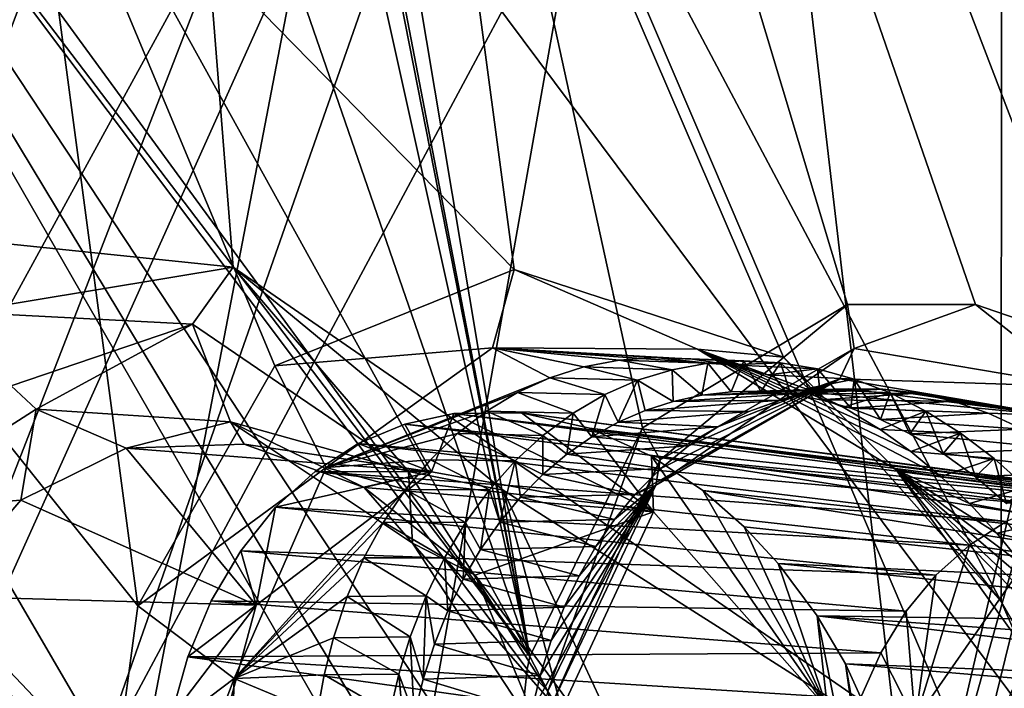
# Model space of a CAD drawing. Header units: metres. Extents: x -150 to 307, y -550 to 84.
# Tile 927 of 1056: x 210.47 to 214.26, y 31.23 to 33.81. Entities that reach past the tile are written whole.
import ezdxf

# ---------------------------------------------------------------- set-up
doc = ezdxf.new("R2010")
doc.units = ezdxf.units.M
doc.layers.add('solid_26006363', color=7, linetype='CONTINUOUS')

msp = doc.modelspace()

# ---------------------------------------------------------------- linework, layer by layer
at = {"layer": 'solid_26006363'}
for points in [[(217.86026, 31.333513, 929.891663), (211.848404, 35.674782, 924.535278), (228.386642, 46.874367, 933.978455)], [(212.536469, 45.176868, 894.992432), (213.266251, 45.455292, 895.711914), (215.249481, 32.031883, 894.023315)], [(215.661316, 38.585705, 895.909729), (215.249481, 32.031883, 894.023315), (213.266251, 45.455292, 895.711914)], [(212.536469, 45.176868, 894.992432), (215.249481, 32.031883, 894.023315), (210.369186, 43.635254, 892.676941)], [(210.369186, 43.635254, 892.676941), (212.432938, 31.355309, 891.452759), (211.012848, 38.733742, 891.917358)], [(212.86734, 32.235985, 892.006409), (212.432938, 31.355309, 891.452759), (210.369186, 43.635254, 892.676941)], [(213.657486, 32.71072, 892.78656), (212.86734, 32.235985, 892.006409), (210.369186, 43.635254, 892.676941)], [(214.150574, 32.711418, 893.212891), (213.657486, 32.71072, 892.78656), (210.369186, 43.635254, 892.676941)], [(214.624908, 32.548473, 893.589355), (214.150574, 32.711418, 893.212891), (210.369186, 43.635254, 892.676941)], [(215.249481, 32.031883, 894.023315), (214.624908, 32.548473, 893.589355), (210.369186, 43.635254, 892.676941)], [(212.432938, 31.355309, 891.452759), (211.102783, 38.108925, 891.83844), (211.012848, 38.733742, 891.917358)], [(212.432938, 31.355309, 891.452759), (211.063202, 37.509857, 891.657959), (211.102783, 38.108925, 891.83844)], [(204.964966, 17.972246, 921.404236), (205.239792, 37.984932, 918.647217), (211.848404, 35.674782, 924.535278)], [(209.579437, 31.160164, 897.63208), (213.084427, 37.560883, 902.205933), (207.871307, 32.90202, 896.539978)], [(210.066727, 35.511158, 899.0354), (207.871307, 32.90202, 896.539978), (213.084427, 37.560883, 902.205933)], [(210.157608, 31.059816, 898.111023), (213.084427, 37.560883, 902.205933), (209.579437, 31.160164, 897.63208)], [(210.157608, 31.059816, 898.111023), (210.622925, 30.541452, 898.40686), (213.084427, 37.560883, 902.205933)], [(210.622925, 30.541452, 898.40686), (213.923233, 30.378296, 901.274719), (213.084427, 37.560883, 902.205933)], [(215.486389, 37.071774, 904.246948), (213.084427, 37.560883, 902.205933), (213.923233, 30.378296, 901.274719)], [(212.432938, 31.355309, 891.452759), (210.640427, 36.538692, 891.066101), (211.063202, 37.509857, 891.657959)], [(215.642883, 36.533531, 904.251953), (215.486389, 37.071774, 904.246948), (213.923233, 30.378296, 901.274719)], [(214.252121, 36.878094, 897.358582), (211.970291, 35.857689, 895.12085), (214.250473, 31.567696, 895.786499)], [(214.252121, 36.878094, 897.358582), (214.250473, 31.567696, 895.786499), (214.528061, 30.93549, 895.836792)], [(214.252121, 36.878094, 897.358582), (214.528061, 30.93549, 895.836792), (217.163406, 29.286482, 897.642273)], [(214.311935, 36.863071, 897.406006), (214.252121, 36.878094, 897.358582), (217.163406, 29.286482, 897.642273)], [(212.432938, 31.355309, 891.452759), (209.840149, 36.041969, 890.273193), (210.640427, 36.538692, 891.066101)], [(216.245438, 35.70789, 904.596375), (215.642883, 36.533531, 904.251953), (213.923233, 30.378296, 901.274719)], [(212.651291, 29.368622, 891.247986), (209.965714, 28.948542, 888.897888), (208.653885, 36.316677, 889.341064)], [(212.432938, 31.355309, 891.452759), (208.653885, 36.316677, 889.341064), (208.913589, 36.166622, 889.52356)], [(212.417557, 30.085243, 891.186646), (212.651291, 29.368622, 891.247986), (208.653885, 36.316677, 889.341064)], [(212.358795, 30.712172, 891.260071), (212.417557, 30.085243, 891.186646), (208.653885, 36.316677, 889.341064)], [(212.421921, 31.306179, 891.43335), (212.358795, 30.712172, 891.260071), (208.653885, 36.316677, 889.341064)], [(212.432938, 31.355309, 891.452759), (212.421921, 31.306179, 891.43335), (208.653885, 36.316677, 889.341064)], [(212.432938, 31.355309, 891.452759), (208.913589, 36.166622, 889.52356), (209.840149, 36.041969, 890.273193)], [(211.078156, 35.510029, 897.894836), (214.303421, 35.96291, 900.844727), (214.940109, 30.336975, 900.138123)], [(211.970291, 35.857689, 895.12085), (210.492996, 34.765034, 893.596191), (212.372086, 32.846073, 894.584534)], [(211.970291, 35.857689, 895.12085), (213.410614, 32.508282, 895.352112), (214.250473, 31.567696, 895.786499)], [(211.970291, 35.857689, 895.12085), (212.372086, 32.846073, 894.584534), (213.410614, 32.508282, 895.352112)], [(217.035202, 35.431084, 905.256958), (216.245438, 35.70789, 904.596375), (213.923233, 30.378296, 901.274719)], [(208.028397, 15.818866, 924.133667), (204.964966, 17.972246, 921.404236), (211.848404, 35.674782, 924.535278)], [(208.028397, 15.818866, 924.133667), (211.848404, 35.674782, 924.535278), (217.86026, 31.333513, 929.891663)], [(210.273468, 35.514309, 897.197144), (211.078156, 35.510029, 897.894836), (210.133224, 32.975178, 896.493713)], [(211.078156, 35.510029, 897.894836), (211.288879, 32.855736, 897.467896), (210.133224, 32.975178, 896.493713)], [(211.078156, 35.510029, 897.894836), (214.940109, 30.336975, 900.138123), (211.288879, 32.855736, 897.467896)], [(217.035202, 35.431084, 905.256958), (213.923233, 30.378296, 901.274719), (218.02388, 31.160553, 905.17926)], [(208.436569, 35.115726, 923.891113), (206.756042, 23.459526, 924.161804), (212.637207, 34.4235, 927.385193)], [(208.179382, 34.989765, 891.685608), (205.389343, 30.328424, 888.382935), (210.492996, 34.765034, 893.596191)], [(205.389343, 30.328424, 888.382935), (209.267014, 33.616936, 892.296509), (210.492996, 34.765034, 893.596191)], [(210.492996, 34.765034, 893.596191), (209.267014, 33.616936, 892.296509), (210.920959, 31.550501, 893.036011)], [(210.492996, 34.765034, 893.596191), (211.449127, 32.475517, 893.722534), (212.372086, 32.846073, 894.584534)], [(210.492996, 34.765034, 893.596191), (210.920959, 31.550501, 893.036011), (211.449127, 32.475517, 893.722534)], [(212.637207, 34.4235, 927.385193), (215.484024, 27.767172, 930.53302), (217.138947, 34.706226, 930.883545)], [(206.756042, 23.459526, 924.161804), (210.609711, 22.999319, 927.270874), (212.637207, 34.4235, 927.385193)], [(212.637207, 34.4235, 927.385193), (210.609711, 22.999319, 927.270874), (215.484024, 27.767172, 930.53302)], [(209.267014, 33.616936, 892.296509), (209.069305, 27.25255, 890.430664), (211.283585, 29.238855, 892.680176)], [(209.267014, 33.616936, 892.296509), (210.837219, 30.926786, 892.794861), (210.920959, 31.550501, 893.036011)], [(209.267014, 33.616936, 892.296509), (210.902145, 30.237936, 892.654846), (210.837219, 30.926786, 892.794861)], [(209.267014, 33.616936, 892.296509), (211.283585, 29.238855, 892.680176), (210.902145, 30.237936, 892.654846)], [(210.241058, 32.681465, 896.455383), (210.133224, 32.975178, 896.493713), (211.288879, 32.855736, 897.467896)], [(211.131241, 32.635593, 897.217773), (210.241058, 32.681465, 896.455383), (211.288879, 32.855736, 897.467896)], [(211.965179, 32.068623, 897.809204), (211.131241, 32.635593, 897.217773), (211.288879, 32.855736, 897.467896)], [(212.330322, 31.99634, 898.188232), (211.288879, 32.855736, 897.467896), (214.940109, 30.336975, 900.138123)], [(211.965179, 32.068623, 897.809204), (211.288879, 32.855736, 897.467896), (212.330322, 31.99634, 898.188232)], [(212.288086, 32.543766, 894.067505), (212.372086, 32.846073, 894.584534), (211.449127, 32.475517, 893.722534)], [(212.288086, 32.543766, 894.067505), (213.079407, 32.539524, 894.743286), (212.372086, 32.846073, 894.584534)], [(213.079407, 32.539524, 894.743286), (213.410614, 32.508282, 895.352112), (212.372086, 32.846073, 894.584534)], [(212.934875, 32.113003, 892.103088), (212.86734, 32.235985, 892.006409), (213.657486, 32.71072, 892.78656)], [(213.682877, 32.54192, 892.842651), (212.934875, 32.113003, 892.103088), (213.657486, 32.71072, 892.78656)], [(213.682877, 32.54192, 892.842651), (213.657486, 32.71072, 892.78656), (214.150574, 32.711418, 893.212891)], [(214.55127, 32.395344, 893.55896), (213.682877, 32.54192, 892.842651), (214.150574, 32.711418, 893.212891)], [(214.55127, 32.395344, 893.55896), (214.150574, 32.711418, 893.212891), (214.624908, 32.548473, 893.589355)], [(211.131241, 32.635593, 897.217773), (210.433151, 32.398186, 896.322388), (210.241058, 32.681465, 896.455383)], [(211.131241, 32.635593, 897.217773), (210.5289, 32.307693, 896.242371), (210.433151, 32.398186, 896.322388)], [(211.278061, 32.258858, 896.866577), (210.5289, 32.307693, 896.242371), (211.131241, 32.635593, 897.217773)], [(211.278061, 32.258858, 896.866577), (211.131241, 32.635593, 897.217773), (211.965179, 32.068623, 897.809204)], [(211.647919, 32.08342, 893.391174), (212.288086, 32.543766, 894.067505), (211.449127, 32.475517, 893.722534)], [(212.510284, 32.429455, 893.723572), (212.288086, 32.543766, 894.067505), (211.647919, 32.08342, 893.391174)], [(213.205017, 32.478649, 894.331299), (213.079407, 32.539524, 894.743286), (212.288086, 32.543766, 894.067505)], [(213.059982, 32.500793, 894.2146), (213.205017, 32.478649, 894.331299), (212.288086, 32.543766, 894.067505)], [(212.916794, 32.506756, 894.094421), (213.059982, 32.500793, 894.2146), (212.288086, 32.543766, 894.067505)], [(212.77684, 32.496696, 893.971863), (212.916794, 32.506756, 894.094421), (212.288086, 32.543766, 894.067505)], [(212.641159, 32.470894, 893.848022), (212.77684, 32.496696, 893.971863), (212.288086, 32.543766, 894.067505)], [(212.510284, 32.429455, 893.723572), (212.641159, 32.470894, 893.848022), (212.288086, 32.543766, 894.067505)], [(212.918381, 32.015129, 892.219666), (212.934875, 32.113003, 892.103088), (213.682877, 32.54192, 892.842651)], [(213.628372, 32.425507, 892.925781), (212.918381, 32.015129, 892.219666), (213.682877, 32.54192, 892.842651)], [(213.079407, 32.539524, 894.743286), (213.845383, 32.075024, 895.267334), (213.410614, 32.508282, 895.352112)], [(214.01709, 32.049179, 894.893738), (213.845383, 32.075024, 895.267334), (213.079407, 32.539524, 894.743286)], [(213.902084, 32.144527, 894.824341), (214.01709, 32.049179, 894.893738), (213.079407, 32.539524, 894.743286)], [(213.783356, 32.22979, 894.748779), (213.902084, 32.144527, 894.824341), (213.079407, 32.539524, 894.743286)], [(213.641281, 32.31567, 894.653503), (213.783356, 32.22979, 894.748779), (213.079407, 32.539524, 894.743286)], [(213.496674, 32.386051, 894.551514), (213.641281, 32.31567, 894.653503), (213.079407, 32.539524, 894.743286)], [(213.350922, 32.440388, 894.443787), (213.496674, 32.386051, 894.551514), (213.079407, 32.539524, 894.743286)], [(213.205017, 32.478649, 894.331299), (213.350922, 32.440388, 894.443787), (213.079407, 32.539524, 894.743286)], [(213.628372, 32.425507, 892.925781), (213.682877, 32.54192, 892.842651), (214.55127, 32.395344, 893.55896)], [(212.77684, 32.496696, 893.971863), (213.119537, 32.484844, 893.611938), (212.916794, 32.506756, 894.094421)], [(212.916794, 32.506756, 894.094421), (213.119537, 32.484844, 893.611938), (213.258408, 32.493874, 893.733887)], [(212.916794, 32.506756, 894.094421), (213.258408, 32.493874, 893.733887), (213.059982, 32.500793, 894.2146)], [(213.059982, 32.500793, 894.2146), (213.258408, 32.493874, 893.733887), (213.398956, 32.486485, 893.853821)], [(213.059982, 32.500793, 894.2146), (213.398956, 32.486485, 893.853821), (213.205017, 32.478649, 894.331299)], [(213.845383, 32.075024, 895.267334), (214.250473, 31.567696, 895.786499), (213.410614, 32.508282, 895.352112)], [(207.210709, 32.490288, 894.447876), (226.584961, 17.939213, 905.5672), (226.852875, 18.152309, 905.862976)], [(207.210709, 32.490288, 894.447876), (226.910736, 18.299572, 905.940063), (226.584961, 17.939213, 905.5672)], [(207.210709, 32.490288, 894.447876), (226.852875, 18.152309, 905.862976), (226.910736, 18.299572, 905.940063)], [(211.647919, 32.08342, 893.391174), (211.449127, 32.475517, 893.722534), (210.920959, 31.550501, 893.036011)], [(212.510284, 32.429455, 893.723572), (212.848221, 32.419384, 893.364014), (212.641159, 32.470894, 893.848022)], [(212.641159, 32.470894, 893.848022), (212.981781, 32.459793, 893.487732), (212.77684, 32.496696, 893.971863)], [(212.641159, 32.470894, 893.848022), (212.848221, 32.419384, 893.364014), (212.981781, 32.459793, 893.487732)], [(212.77684, 32.496696, 893.971863), (212.981781, 32.459793, 893.487732), (213.119537, 32.484844, 893.611938)], [(213.119537, 32.484844, 893.611938), (212.981781, 32.459793, 893.487732), (213.095886, 32.361893, 893.565369)], [(213.119537, 32.484844, 893.611938), (213.095886, 32.361893, 893.565369), (213.208832, 32.374397, 893.665588)], [(213.258408, 32.493874, 893.733887), (213.119537, 32.484844, 893.611938), (213.208832, 32.374397, 893.665588)], [(213.205017, 32.478649, 894.331299), (213.398956, 32.486485, 893.853821), (213.541748, 32.463081, 893.972412)], [(213.205017, 32.478649, 894.331299), (213.541748, 32.463081, 893.972412), (213.350922, 32.440388, 894.443787)], [(213.258408, 32.493874, 893.733887), (213.208832, 32.374397, 893.665588), (213.323227, 32.375641, 893.764709)], [(213.398956, 32.486485, 893.853821), (213.258408, 32.493874, 893.733887), (213.323227, 32.375641, 893.764709)], [(213.398956, 32.486485, 893.853821), (213.323227, 32.375641, 893.764709), (213.438522, 32.365543, 893.862244)], [(213.350922, 32.440388, 894.443787), (213.541748, 32.463081, 893.972412), (213.683685, 32.424248, 894.087097)], [(213.398956, 32.486485, 893.853821), (213.438522, 32.365543, 893.862244), (213.554199, 32.344173, 893.957825)], [(213.541748, 32.463081, 893.972412), (213.398956, 32.486485, 893.853821), (213.554199, 32.344173, 893.957825)], [(213.541748, 32.463081, 893.972412), (213.554199, 32.344173, 893.957825), (213.669815, 32.31163, 894.051086)], [(213.683685, 32.424248, 894.087097), (213.541748, 32.463081, 893.972412), (213.669815, 32.31163, 894.051086)], [(212.384705, 32.372486, 893.599121), (212.510284, 32.429455, 893.723572), (211.647919, 32.08342, 893.391174)], [(212.384705, 32.372486, 893.599121), (212.721436, 32.364098, 893.243103), (212.510284, 32.429455, 893.723572)], [(212.510284, 32.429455, 893.723572), (212.721436, 32.364098, 893.243103), (212.848221, 32.419384, 893.364014)], [(212.838058, 31.979239, 892.375488), (212.918381, 32.015129, 892.219666), (213.628372, 32.425507, 892.925781)], [(212.937439, 32.07946, 892.484436), (212.838058, 31.979239, 892.375488), (213.628372, 32.425507, 892.925781)], [(212.981781, 32.459793, 893.487732), (212.848221, 32.419384, 893.364014), (212.985168, 32.338257, 893.464844)], [(213.044327, 32.166512, 892.596802), (212.937439, 32.07946, 892.484436), (213.628372, 32.425507, 892.925781)], [(212.981781, 32.459793, 893.487732), (212.985168, 32.338257, 893.464844), (213.095886, 32.361893, 893.565369)], [(213.157715, 32.239735, 892.711548), (213.044327, 32.166512, 892.596802), (213.628372, 32.425507, 892.925781)], [(213.276672, 32.298588, 892.827759), (213.157715, 32.239735, 892.711548), (213.628372, 32.425507, 892.925781)], [(213.40062, 32.342762, 892.944824), (213.276672, 32.298588, 892.827759), (213.628372, 32.425507, 892.925781)], [(213.350922, 32.440388, 894.443787), (213.683685, 32.424248, 894.087097), (213.496674, 32.386051, 894.551514)], [(213.528885, 32.372154, 893.062073), (213.40062, 32.342762, 892.944824), (213.628372, 32.425507, 892.925781)], [(213.496674, 32.386051, 894.551514), (213.683685, 32.424248, 894.087097), (213.822205, 32.370415, 894.19574)], [(213.528885, 32.372154, 893.062073), (213.628372, 32.425507, 892.925781), (214.457169, 32.284325, 893.606445)], [(214.457169, 32.284325, 893.606445), (213.628372, 32.425507, 892.925781), (214.55127, 32.395344, 893.55896)], [(213.683685, 32.424248, 894.087097), (213.669815, 32.31163, 894.051086), (213.784714, 32.268051, 894.141418)], [(213.822205, 32.370415, 894.19574), (213.683685, 32.424248, 894.087097), (213.784714, 32.268051, 894.141418)], [(210.433151, 32.398186, 896.322388), (210.5289, 32.307693, 896.242371), (209.911423, 31.914385, 895.600586)], [(212.848221, 32.419384, 893.364014), (212.721436, 32.364098, 893.243103), (212.772827, 32.25803, 893.264893)], [(212.848221, 32.419384, 893.364014), (212.772827, 32.25803, 893.264893), (212.87735, 32.303627, 893.364563)], [(212.848221, 32.419384, 893.364014), (212.87735, 32.303627, 893.364563), (212.985168, 32.338257, 893.464844)], [(213.095886, 32.361893, 893.565369), (213.528885, 32.372154, 893.062073), (213.660492, 32.386559, 893.178711)], [(213.208832, 32.374397, 893.665588), (213.095886, 32.361893, 893.565369), (213.660492, 32.386559, 893.178711)], [(213.323227, 32.375641, 893.764709), (213.208832, 32.374397, 893.665588), (213.660492, 32.386559, 893.178711)], [(213.323227, 32.375641, 893.764709), (213.660492, 32.386559, 893.178711), (213.794312, 32.385761, 893.293701)], [(213.660492, 32.386559, 893.178711), (213.528885, 32.372154, 893.062073), (214.457169, 32.284325, 893.606445)], [(213.794312, 32.385761, 893.293701), (213.660492, 32.386559, 893.178711), (214.457169, 32.284325, 893.606445)], [(212.265457, 32.300472, 893.475769), (212.384705, 32.372486, 893.599121), (211.647919, 32.08342, 893.391174)], [(212.265457, 32.300472, 893.475769), (212.599442, 32.292988, 893.123047), (212.384705, 32.372486, 893.599121)], [(212.384705, 32.372486, 893.599121), (212.599442, 32.292988, 893.123047), (212.721436, 32.364098, 893.243103)], [(212.721436, 32.364098, 893.243103), (212.599442, 32.292988, 893.123047), (212.671982, 32.201561, 893.166138)], [(212.721436, 32.364098, 893.243103), (212.671982, 32.201561, 893.166138), (212.772827, 32.25803, 893.264893)], [(212.985168, 32.338257, 893.464844), (213.40062, 32.342762, 892.944824), (213.528885, 32.372154, 893.062073)], [(213.095886, 32.361893, 893.565369), (212.985168, 32.338257, 893.464844), (213.528885, 32.372154, 893.062073)], [(213.438522, 32.365543, 893.862244), (213.323227, 32.375641, 893.764709), (213.794312, 32.385761, 893.293701)], [(213.438522, 32.365543, 893.862244), (213.794312, 32.385761, 893.293701), (213.929413, 32.369652, 893.406128)], [(213.554199, 32.344173, 893.957825), (213.438522, 32.365543, 893.862244), (213.929413, 32.369652, 893.406128)], [(213.496674, 32.386051, 894.551514), (213.822205, 32.370415, 894.19574), (213.641281, 32.31567, 894.653503)], [(213.554199, 32.344173, 893.957825), (213.929413, 32.369652, 893.406128), (214.064926, 32.338409, 893.515381)], [(213.641281, 32.31567, 894.653503), (213.822205, 32.370415, 894.19574), (213.959396, 32.300735, 894.299927)], [(213.822205, 32.370415, 894.19574), (213.784714, 32.268051, 894.141418), (213.897949, 32.213699, 894.228088)], [(213.929413, 32.369652, 893.406128), (213.794312, 32.385761, 893.293701), (214.457169, 32.284325, 893.606445)], [(213.959396, 32.300735, 894.299927), (213.822205, 32.370415, 894.19574), (213.897949, 32.213699, 894.228088)], [(214.064926, 32.338409, 893.515381), (213.929413, 32.369652, 893.406128), (214.457169, 32.284325, 893.606445)], [(212.87735, 32.303627, 893.364563), (213.276672, 32.298588, 892.827759), (213.40062, 32.342762, 892.944824)], [(212.985168, 32.338257, 893.464844), (212.87735, 32.303627, 893.364563), (213.40062, 32.342762, 892.944824)], [(213.669815, 32.31163, 894.051086), (213.554199, 32.344173, 893.957825), (214.064926, 32.338409, 893.515381)], [(213.641281, 32.31567, 894.653503), (213.959396, 32.300735, 894.299927), (213.783356, 32.22979, 894.748779)], [(213.669815, 32.31163, 894.051086), (214.064926, 32.338409, 893.515381), (214.199966, 32.292244, 893.620728)], [(213.784714, 32.268051, 894.141418), (213.669815, 32.31163, 894.051086), (214.199966, 32.292244, 893.620728)], [(214.199966, 32.292244, 893.620728), (214.064926, 32.338409, 893.515381), (214.457169, 32.284325, 893.606445)], [(210.5289, 32.307693, 896.242371), (210.469925, 31.957373, 895.498657), (209.911423, 31.914385, 895.600586)], [(210.5289, 32.307693, 896.242371), (210.875839, 32.157375, 895.904602), (210.469925, 31.957373, 895.498657)], [(211.278061, 32.258858, 896.866577), (210.875839, 32.157375, 895.904602), (210.5289, 32.307693, 896.242371)], [(212.153366, 32.213833, 893.35437), (212.265457, 32.300472, 893.475769), (211.647919, 32.08342, 893.391174)], [(211.950546, 32.250412, 894.558777), (212.139252, 32.291771, 894.730469), (214.578476, 31.973822, 892.026001)], [(212.052902, 32.067089, 894.608154), (212.139252, 32.291771, 894.730469), (211.950546, 32.250412, 894.558777)], [(212.909302, 31.912937, 895.31665), (212.139252, 32.291771, 894.730469), (212.052902, 32.067089, 894.608154)], [(212.139252, 32.291771, 894.730469), (212.400375, 32.293743, 894.956604), (214.739349, 31.981112, 892.167236)], [(212.909302, 31.912937, 895.31665), (212.400375, 32.293743, 894.956604), (212.139252, 32.291771, 894.730469)], [(212.139252, 32.291771, 894.730469), (214.739349, 31.981112, 892.167236), (214.578476, 31.973822, 892.026001)], [(212.153366, 32.213833, 893.35437), (212.483398, 32.207211, 893.005188), (212.265457, 32.300472, 893.475769)], [(212.265457, 32.300472, 893.475769), (212.483398, 32.207211, 893.005188), (212.599442, 32.292988, 893.123047)], [(212.400375, 32.293743, 894.956604), (214.892639, 31.962137, 892.297668), (214.739349, 31.981112, 892.167236)], [(212.400375, 32.293743, 894.956604), (212.662842, 32.234665, 895.171265), (214.892639, 31.962137, 892.297668)], [(212.909302, 31.912937, 895.31665), (212.662842, 32.234665, 895.171265), (212.400375, 32.293743, 894.956604)], [(212.599442, 32.292988, 893.123047), (212.483398, 32.207211, 893.005188), (212.575226, 32.134415, 893.068787)], [(212.599442, 32.292988, 893.123047), (212.575226, 32.134415, 893.068787), (212.671982, 32.201561, 893.166138)], [(212.87735, 32.303627, 893.364563), (212.772827, 32.25803, 893.264893), (213.276672, 32.298588, 892.827759)], [(212.772827, 32.25803, 893.264893), (213.157715, 32.239735, 892.711548), (213.276672, 32.298588, 892.827759)], [(213.783356, 32.22979, 894.748779), (213.959396, 32.300735, 894.299927), (214.093842, 32.216221, 894.398804)], [(213.784714, 32.268051, 894.141418), (214.199966, 32.292244, 893.620728), (214.333313, 32.231499, 893.72113)], [(213.959396, 32.300735, 894.299927), (213.897949, 32.213699, 894.228088), (214.026794, 32.137226, 894.323792)], [(214.093842, 32.216221, 894.398804), (213.959396, 32.300735, 894.299927), (214.026794, 32.137226, 894.323792)], [(214.333313, 32.231499, 893.72113), (214.199966, 32.292244, 893.620728), (214.457169, 32.284325, 893.606445)], [(211.278061, 32.258858, 896.866577), (211.330887, 32.173748, 896.299561), (210.875839, 32.157375, 895.904602)], [(211.278061, 32.258858, 896.866577), (211.965179, 32.068623, 897.809204), (211.980179, 31.792234, 897.350708)], [(211.278061, 32.258858, 896.866577), (211.793594, 32.006714, 896.651184), (211.330887, 32.173748, 896.299561)], [(211.278061, 32.258858, 896.866577), (211.980179, 31.792234, 897.350708), (211.793594, 32.006714, 896.651184)], [(211.771255, 32.175533, 894.388306), (211.950546, 32.250412, 894.558777), (214.420654, 31.938286, 891.882813)], [(212.052902, 32.067089, 894.608154), (211.950546, 32.250412, 894.558777), (211.771255, 32.175533, 894.388306)], [(211.950546, 32.250412, 894.558777), (214.578476, 31.973822, 892.026001), (214.420654, 31.938286, 891.882813)], [(212.501877, 31.221743, 891.536682), (212.432938, 31.355309, 891.452759), (212.86734, 32.235985, 892.006409)], [(212.934875, 32.113003, 892.103088), (212.501877, 31.221743, 891.536682), (212.86734, 32.235985, 892.006409)], [(212.662842, 32.234665, 895.171265), (215.031097, 31.923407, 892.41217), (214.892639, 31.962137, 892.297668)], [(212.662842, 32.234665, 895.171265), (212.901764, 32.126926, 895.35553), (215.031097, 31.923407, 892.41217)], [(212.909302, 31.912937, 895.31665), (212.901764, 32.126926, 895.35553), (212.662842, 32.234665, 895.171265)], [(212.772827, 32.25803, 893.264893), (212.671982, 32.201561, 893.166138), (213.157715, 32.239735, 892.711548)], [(212.671982, 32.201561, 893.166138), (213.044327, 32.166512, 892.596802), (213.157715, 32.239735, 892.711548)], [(213.897949, 32.213699, 894.228088), (213.784714, 32.268051, 894.141418), (214.333313, 32.231499, 893.72113)], [(212.049194, 32.113052, 893.235474), (212.153366, 32.213833, 893.35437), (211.647919, 32.08342, 893.391174)], [(212.049194, 32.113052, 893.235474), (212.37558, 32.108467, 892.891846), (212.153366, 32.213833, 893.35437)], [(212.153366, 32.213833, 893.35437), (212.37558, 32.108467, 892.891846), (212.483398, 32.207211, 893.005188)], [(212.483398, 32.207211, 893.005188), (212.37558, 32.108467, 892.891846), (212.483261, 32.056965, 892.97345)], [(212.483398, 32.207211, 893.005188), (212.483261, 32.056965, 892.97345), (212.575226, 32.134415, 893.068787)], [(212.671982, 32.201561, 893.166138), (212.575226, 32.134415, 893.068787), (213.044327, 32.166512, 892.596802)], [(213.783356, 32.22979, 894.748779), (214.093842, 32.216221, 894.398804), (213.902084, 32.144527, 894.824341)], [(213.897949, 32.213699, 894.228088), (214.333313, 32.231499, 893.72113), (214.463699, 32.15667, 893.815735)], [(214.026794, 32.137226, 894.323792), (213.897949, 32.213699, 894.228088), (214.463699, 32.15667, 893.815735)], [(213.902084, 32.144527, 894.824341), (214.093842, 32.216221, 894.398804), (214.222977, 32.118378, 894.490295)], [(214.093842, 32.216221, 894.398804), (214.026794, 32.137226, 894.323792), (214.151123, 32.047428, 894.412781)], [(214.222977, 32.118378, 894.490295), (214.093842, 32.216221, 894.398804), (214.151123, 32.047428, 894.412781)], [(211.330887, 32.173748, 896.299561), (212.052902, 32.067089, 894.608154), (210.875839, 32.157375, 895.904602)], [(211.793594, 32.006714, 896.651184), (212.052902, 32.067089, 894.608154), (211.330887, 32.173748, 896.299561)], [(211.604416, 32.068264, 894.221985), (211.771255, 32.175533, 894.388306), (214.269699, 31.874771, 891.741333)], [(212.052902, 32.067089, 894.608154), (211.771255, 32.175533, 894.388306), (211.604416, 32.068264, 894.221985)], [(211.771255, 32.175533, 894.388306), (214.420654, 31.938286, 891.882813), (214.269699, 31.874771, 891.741333)], [(212.575226, 32.134415, 893.068787), (212.937439, 32.07946, 892.484436), (213.044327, 32.166512, 892.596802)], [(210.469925, 31.957373, 895.498657), (210.875839, 32.157375, 895.904602), (211.377533, 31.553446, 893.919067)], [(210.875839, 32.157375, 895.904602), (212.052902, 32.067089, 894.608154), (211.377533, 31.553446, 893.919067)], [(212.575226, 32.134415, 893.068787), (212.483261, 32.056965, 892.97345), (212.937439, 32.07946, 892.484436)], [(212.901764, 32.126926, 895.35553), (215.353073, 31.747923, 892.665527), (215.152512, 31.872015, 892.509949)], [(212.901764, 32.126926, 895.35553), (213.099106, 31.995119, 895.498901), (215.353073, 31.747923, 892.665527)], [(212.901764, 32.126926, 895.35553), (215.152512, 31.872015, 892.509949), (215.031097, 31.923407, 892.41217)], [(213.58075, 31.153477, 895.741516), (213.099106, 31.995119, 895.498901), (212.901764, 32.126926, 895.35553)], [(212.909302, 31.912937, 895.31665), (213.58075, 31.153477, 895.741516), (212.901764, 32.126926, 895.35553)], [(213.902084, 32.144527, 894.824341), (214.222977, 32.118378, 894.490295), (214.01709, 32.049179, 894.893738)], [(214.026794, 32.137226, 894.323792), (214.463699, 32.15667, 893.815735), (214.590027, 32.068478, 893.903748)], [(214.151123, 32.047428, 894.412781), (214.026794, 32.137226, 894.323792), (214.590027, 32.068478, 893.903748)], [(211.292267, 31.270252, 892.860718), (211.647919, 32.08342, 893.391174), (210.920959, 31.550501, 893.036011)], [(211.953796, 31.998968, 893.120239), (211.647919, 32.08342, 893.391174), (211.292267, 31.270252, 892.860718)], [(211.953796, 31.998968, 893.120239), (212.049194, 32.113052, 893.235474), (211.647919, 32.08342, 893.391174)], [(211.953796, 31.998968, 893.120239), (212.276611, 31.997086, 892.783569), (212.049194, 32.113052, 893.235474)], [(212.049194, 32.113052, 893.235474), (212.276611, 31.997086, 892.783569), (212.37558, 32.108467, 892.891846)], [(212.37558, 32.108467, 892.891846), (212.276611, 31.997086, 892.783569), (212.316528, 31.873091, 892.791931)], [(212.37558, 32.108467, 892.891846), (212.316528, 31.873091, 892.791931), (212.39679, 31.969679, 892.88092)], [(212.37558, 32.108467, 892.891846), (212.39679, 31.969679, 892.88092), (212.483261, 32.056965, 892.97345)], [(212.514313, 31.16486, 891.678223), (212.501877, 31.221743, 891.536682), (212.934875, 32.113003, 892.103088)], [(212.918381, 32.015129, 892.219666), (212.514313, 31.16486, 891.678223), (212.934875, 32.113003, 892.103088)], [(214.01709, 32.049179, 894.893738), (214.222977, 32.118378, 894.490295), (214.346146, 32.007385, 894.573975)], [(214.222977, 32.118378, 894.490295), (214.151123, 32.047428, 894.412781), (214.270355, 31.944794, 894.494812)], [(214.346146, 32.007385, 894.573975), (214.222977, 32.118378, 894.490295), (214.270355, 31.944794, 894.494812)], [(211.377533, 31.553446, 893.919067), (212.052902, 32.067089, 894.608154), (211.452438, 31.930254, 894.062256)], [(211.452438, 31.930254, 894.062256), (211.604416, 32.068264, 894.221985), (214.127914, 31.784117, 891.604126)], [(212.052902, 32.067089, 894.608154), (211.604416, 32.068264, 894.221985), (211.452438, 31.930254, 894.062256)], [(211.604416, 32.068264, 894.221985), (214.269699, 31.874771, 891.741333), (214.127914, 31.784117, 891.604126)], [(211.793594, 32.006714, 896.651184), (212.909302, 31.912937, 895.31665), (212.052902, 32.067089, 894.608154)], [(212.562134, 31.125788, 898.110962), (211.965179, 32.068623, 897.809204), (212.330322, 31.99634, 898.188232)], [(211.980179, 31.792234, 897.350708), (211.965179, 32.068623, 897.809204), (212.562134, 31.125788, 898.110962)], [(212.483261, 32.056965, 892.97345), (212.39679, 31.969679, 892.88092), (212.838058, 31.979239, 892.375488)], [(212.483261, 32.056965, 892.97345), (212.838058, 31.979239, 892.375488), (212.937439, 32.07946, 892.484436)], [(213.845383, 32.075024, 895.267334), (214.425476, 31.264368, 895.534668), (214.250473, 31.567696, 895.786499)], [(214.587646, 31.311029, 895.159607), (214.425476, 31.264368, 895.534668), (213.845383, 32.075024, 895.267334)], [(214.516434, 31.437704, 895.136597), (214.587646, 31.311029, 895.159607), (213.845383, 32.075024, 895.267334)], [(214.428345, 31.57637, 895.102783), (214.516434, 31.437704, 895.136597), (213.845383, 32.075024, 895.267334)], [(214.333878, 31.707397, 895.06134), (214.428345, 31.57637, 895.102783), (213.845383, 32.075024, 895.267334)], [(214.23349, 31.830168, 895.012512), (214.333878, 31.707397, 895.06134), (213.845383, 32.075024, 895.267334)], [(214.127731, 31.944242, 894.956543), (214.23349, 31.830168, 895.012512), (213.845383, 32.075024, 895.267334)], [(214.01709, 32.049179, 894.893738), (214.127731, 31.944242, 894.956543), (213.845383, 32.075024, 895.267334)], [(214.01709, 32.049179, 894.893738), (214.346146, 32.007385, 894.573975), (214.127731, 31.944242, 894.956543)], [(214.151123, 32.047428, 894.412781), (214.590027, 32.068478, 893.903748), (214.711594, 31.967478, 893.984558)], [(214.270355, 31.944794, 894.494812), (214.151123, 32.047428, 894.412781), (214.711594, 31.967478, 893.984558)], [(212.222366, 31.669247, 896.925476), (212.909302, 31.912937, 895.31665), (211.793594, 32.006714, 896.651184)], [(211.980179, 31.792234, 897.350708), (212.222366, 31.669247, 896.925476), (211.793594, 32.006714, 896.651184)], [(212.439026, 31.142084, 891.838257), (212.514313, 31.16486, 891.678223), (212.918381, 32.015129, 892.219666)], [(212.472733, 31.282587, 891.899597), (212.439026, 31.142084, 891.838257), (212.918381, 32.015129, 892.219666)], [(212.514725, 31.417103, 891.966675), (212.472733, 31.282587, 891.899597), (212.918381, 32.015129, 892.219666)], [(212.564743, 31.545094, 892.039368), (212.514725, 31.417103, 891.966675), (212.918381, 32.015129, 892.219666)], [(212.622482, 31.665861, 892.117065), (212.564743, 31.545094, 892.039368), (212.918381, 32.015129, 892.219666)], [(212.687546, 31.778805, 892.199341), (212.622482, 31.665861, 892.117065), (212.918381, 32.015129, 892.219666)], [(212.759521, 31.883379, 892.285583), (212.687546, 31.778805, 892.199341), (212.918381, 32.015129, 892.219666)], [(212.838058, 31.979239, 892.375488), (212.759521, 31.883379, 892.285583), (212.918381, 32.015129, 892.219666)], [(214.127731, 31.944242, 894.956543), (214.346146, 32.007385, 894.573975), (214.464798, 31.88237, 894.65094)], [(211.868149, 31.872606, 893.009644), (211.953796, 31.998968, 893.120239), (211.292267, 31.270252, 892.860718)], [(211.868149, 31.872606, 893.009644), (212.185196, 31.872107, 892.679077), (211.953796, 31.998968, 893.120239)], [(211.953796, 31.998968, 893.120239), (212.185196, 31.872107, 892.679077), (212.276611, 31.997086, 892.783569)], [(212.276611, 31.997086, 892.783569), (212.185196, 31.872107, 892.679077), (212.242889, 31.767694, 892.706848)], [(212.276611, 31.997086, 892.783569), (212.242889, 31.767694, 892.706848), (212.316528, 31.873091, 892.791931)], [(212.39679, 31.969679, 892.88092), (212.316528, 31.873091, 892.791931), (212.759521, 31.883379, 892.285583)], [(212.964233, 30.629288, 898.454285), (212.330322, 31.99634, 898.188232), (214.940109, 30.336975, 900.138123)], [(212.562134, 31.125788, 898.110962), (212.330322, 31.99634, 898.188232), (212.964233, 30.629288, 898.454285)], [(212.39679, 31.969679, 892.88092), (212.759521, 31.883379, 892.285583), (212.838058, 31.979239, 892.375488)], [(213.099106, 31.995119, 895.498901), (215.507187, 31.613689, 892.779175), (215.353073, 31.747923, 892.665527)], [(213.099106, 31.995119, 895.498901), (213.259583, 31.85453, 895.608704), (215.507187, 31.613689, 892.779175)], [(213.58075, 31.153477, 895.741516), (213.259583, 31.85453, 895.608704), (213.099106, 31.995119, 895.498901)], [(209.911423, 31.914385, 895.600586), (210.469925, 31.957373, 895.498657), (210.151077, 31.587963, 895.122437)], [(210.151077, 31.587963, 895.122437), (210.469925, 31.957373, 895.498657), (211.377533, 31.553446, 893.919067)], [(214.127731, 31.944242, 894.956543), (214.464798, 31.88237, 894.65094), (214.23349, 31.830168, 895.012512)], [(211.317932, 31.762938, 893.911621), (211.452438, 31.930254, 894.062256), (213.998291, 31.668299, 891.473999)], [(211.377533, 31.553446, 893.919067), (211.452438, 31.930254, 894.062256), (211.317932, 31.762938, 893.911621)], [(211.452438, 31.930254, 894.062256), (214.127914, 31.784117, 891.604126), (213.998291, 31.668299, 891.473999)], [(212.574188, 31.190512, 897.094849), (212.909302, 31.912937, 895.31665), (212.222366, 31.669247, 896.925476)], [(212.574188, 31.190512, 897.094849), (213.58075, 31.153477, 895.741516), (212.909302, 31.912937, 895.31665)], [(211.792969, 31.734823, 892.904602), (211.868149, 31.872606, 893.009644), (211.292267, 31.270252, 892.860718)], [(211.792969, 31.734823, 892.904602), (212.103149, 31.735504, 892.580383), (211.868149, 31.872606, 893.009644)], [(211.868149, 31.872606, 893.009644), (212.103149, 31.735504, 892.580383), (212.185196, 31.872107, 892.679077)], [(212.185196, 31.872107, 892.679077), (212.103149, 31.735504, 892.580383), (212.176071, 31.653694, 892.625916)], [(212.185196, 31.872107, 892.679077), (212.176071, 31.653694, 892.625916), (212.242889, 31.767694, 892.706848)], [(212.316528, 31.873091, 892.791931), (212.242889, 31.767694, 892.706848), (212.687546, 31.778805, 892.199341)], [(212.316528, 31.873091, 892.791931), (212.687546, 31.778805, 892.199341), (212.759521, 31.883379, 892.285583)], [(213.259583, 31.85453, 895.608704), (213.389633, 31.713556, 895.692078), (215.507187, 31.613689, 892.779175)], [(213.58075, 31.153477, 895.741516), (213.389633, 31.713556, 895.692078), (213.259583, 31.85453, 895.608704)], [(214.127914, 31.784117, 891.604126), (214.269699, 31.874771, 891.741333), (214.36467, 31.749233, 891.529175)], [(214.23349, 31.830168, 895.012512), (214.464798, 31.88237, 894.65094), (214.576492, 31.745401, 894.719482)], [(214.23349, 31.830168, 895.012512), (214.576492, 31.745401, 894.719482), (214.333878, 31.707397, 895.06134)], [(211.980179, 31.792234, 897.350708), (212.562134, 31.125788, 898.110962), (212.494293, 31.011395, 897.592163)], [(211.980179, 31.792234, 897.350708), (212.494293, 31.011395, 897.592163), (212.222366, 31.669247, 896.925476)], [(212.242889, 31.767694, 892.706848), (212.622482, 31.665861, 892.117065), (212.687546, 31.778805, 892.199341)], [(214.127914, 31.784117, 891.604126), (214.36467, 31.749233, 891.529175), (213.918045, 31.108477, 891.014832)], [(213.998291, 31.668299, 891.473999), (214.127914, 31.784117, 891.604126), (213.918045, 31.108477, 891.014832)], [(211.204239, 31.569881, 893.773865), (211.317932, 31.762938, 893.911621), (213.883514, 31.529448, 891.35321)], [(211.377533, 31.553446, 893.919067), (211.317932, 31.762938, 893.911621), (211.204239, 31.569881, 893.773865)], [(211.317932, 31.762938, 893.911621), (213.998291, 31.668299, 891.473999), (213.883514, 31.529448, 891.35321)], [(212.242889, 31.767694, 892.706848), (212.176071, 31.653694, 892.625916), (212.622482, 31.665861, 892.117065)], [(214.36467, 31.749233, 891.529175), (214.183273, 31.011196, 891.08313), (213.918045, 31.108477, 891.014832)], [(214.36467, 31.749233, 891.529175), (214.550995, 31.528038, 891.504211), (214.183273, 31.011196, 891.08313)], [(211.728683, 31.586315, 892.805725), (211.792969, 31.734823, 892.904602), (211.292267, 31.270252, 892.860718)], [(211.728683, 31.586315, 892.805725), (212.032272, 31.589209, 892.489502), (211.792969, 31.734823, 892.904602)], [(211.792969, 31.734823, 892.904602), (212.032272, 31.589209, 892.489502), (212.103149, 31.735504, 892.580383)], [(212.103149, 31.735504, 892.580383), (212.032272, 31.589209, 892.489502), (212.116669, 31.531841, 892.549927)], [(212.103149, 31.735504, 892.580383), (212.116669, 31.531841, 892.549927), (212.176071, 31.653694, 892.625916)], [(213.389633, 31.713556, 895.692078), (215.625214, 31.481527, 892.861877), (215.507187, 31.613689, 892.779175)], [(213.389633, 31.713556, 895.692078), (213.539993, 31.511629, 895.78064), (215.625214, 31.481527, 892.861877)], [(213.58075, 31.153477, 895.741516), (213.539993, 31.511629, 895.78064), (213.389633, 31.713556, 895.692078)], [(212.176071, 31.653694, 892.625916), (212.564743, 31.545094, 892.039368), (212.622482, 31.665861, 892.117065)], [(212.494293, 31.011395, 897.592163), (212.574188, 31.190512, 897.094849), (212.222366, 31.669247, 896.925476)], [(213.883514, 31.529448, 891.35321), (213.998291, 31.668299, 891.473999), (213.918045, 31.108477, 891.014832)], [(212.176071, 31.653694, 892.625916), (212.116669, 31.531841, 892.549927), (212.564743, 31.545094, 892.039368)], [(211.728683, 31.586315, 892.805725), (211.971497, 31.431099, 892.404968), (212.032272, 31.589209, 892.489502)], [(212.032272, 31.589209, 892.489502), (211.971497, 31.431099, 892.404968), (212.021927, 31.268368, 892.414795)], [(212.032272, 31.589209, 892.489502), (212.021927, 31.268368, 892.414795), (212.06517, 31.403048, 892.47937)], [(212.032272, 31.589209, 892.489502), (212.06517, 31.403048, 892.47937), (212.116669, 31.531841, 892.549927)], [(209.958206, 31.096823, 894.82196), (210.151077, 31.587963, 895.122437), (211.112762, 30.574453, 893.492065)], [(210.151077, 31.587963, 895.122437), (211.377533, 31.553446, 893.919067), (211.112762, 30.574453, 893.492065)], [(211.377533, 31.553446, 893.919067), (211.113571, 31.354511, 893.651611), (211.047729, 31.121187, 893.547302)], [(211.112762, 30.574453, 893.492065), (211.377533, 31.553446, 893.919067), (211.047729, 31.121187, 893.547302)], [(211.113571, 31.354511, 893.651611), (211.204239, 31.569881, 893.773865), (213.785492, 31.369871, 891.24353)], [(211.377533, 31.553446, 893.919067), (211.204239, 31.569881, 893.773865), (211.113571, 31.354511, 893.651611)], [(211.204239, 31.569881, 893.773865), (213.883514, 31.529448, 891.35321), (213.785492, 31.369871, 891.24353)], [(211.675644, 31.427864, 892.713623), (211.728683, 31.586315, 892.805725), (211.292267, 31.270252, 892.860718)], [(211.675644, 31.427864, 892.713623), (211.971497, 31.431099, 892.404968), (211.728683, 31.586315, 892.805725)], [(214.425476, 31.264368, 895.534668), (214.528061, 30.93549, 895.836792), (214.250473, 31.567696, 895.786499)], [(211.292267, 31.270252, 892.860718), (210.920959, 31.550501, 893.036011), (210.837219, 30.926786, 892.794861)], [(212.116669, 31.531841, 892.549927), (212.06517, 31.403048, 892.47937), (212.514725, 31.417103, 891.966675)], [(212.116669, 31.531841, 892.549927), (212.514725, 31.417103, 891.966675), (212.564743, 31.545094, 892.039368)], [(213.785492, 31.369871, 891.24353), (213.883514, 31.529448, 891.35321), (213.918045, 31.108477, 891.014832)], [(214.397385, 31.075453, 891.280151), (214.183273, 31.011196, 891.08313), (214.550995, 31.528038, 891.504211)], [(213.539993, 31.511629, 895.78064), (215.786148, 31.24403, 892.965881), (215.715942, 31.357466, 892.922058)], [(213.539993, 31.511629, 895.78064), (213.650192, 31.327446, 895.838196), (215.786148, 31.24403, 892.965881)], [(213.539993, 31.511629, 895.78064), (215.715942, 31.357466, 892.922058), (215.625214, 31.481527, 892.861877)], [(213.831406, 30.062534, 895.737854), (213.650192, 31.327446, 895.838196), (213.539993, 31.511629, 895.78064)], [(213.58075, 31.153477, 895.741516), (213.831406, 30.062534, 895.737854), (213.539993, 31.511629, 895.78064)], [(211.639481, 31.285095, 892.640686), (211.675644, 31.427864, 892.713623), (211.292267, 31.270252, 892.860718)], [(211.639481, 31.285095, 892.640686), (211.927628, 31.287235, 892.338013), (211.675644, 31.427864, 892.713623)], [(211.675644, 31.427864, 892.713623), (211.927628, 31.287235, 892.338013), (211.971497, 31.431099, 892.404968)], [(211.971497, 31.431099, 892.404968), (211.927628, 31.287235, 892.338013), (211.987045, 31.128389, 892.356445)], [(211.971497, 31.431099, 892.404968), (211.987045, 31.128389, 892.356445), (212.021927, 31.268368, 892.414795)], [(212.06517, 31.403048, 892.47937), (212.021927, 31.268368, 892.414795), (212.472733, 31.282587, 891.899597)], [(212.06517, 31.403048, 892.47937), (212.472733, 31.282587, 891.899597), (212.514725, 31.417103, 891.966675)], [(211.113571, 31.354511, 893.651611), (213.785492, 31.369871, 891.24353), (213.705811, 31.192123, 891.146973)], [(213.705811, 31.192123, 891.146973), (213.785492, 31.369871, 891.24353), (213.918045, 31.108477, 891.014832)], [(210.618042, 12.746159, 926.440979), (208.028397, 15.818866, 924.133667), (217.86026, 31.333513, 929.891663)], [(210.618042, 12.746159, 926.440979), (217.86026, 31.333513, 929.891663), (222.933075, 25.208296, 934.411377)], [(211.047729, 31.121187, 893.547302), (211.113571, 31.354511, 893.651611), (213.645493, 30.998329, 891.06488)], [(211.113571, 31.354511, 893.651611), (213.705811, 31.192123, 891.146973), (213.645493, 30.998329, 891.06488)], [(212.501877, 31.221743, 891.536682), (212.421921, 31.306179, 891.43335), (212.432938, 31.355309, 891.452759)], [(213.650192, 31.327446, 895.838196), (215.840591, 31.14185, 892.997742), (215.786148, 31.24403, 892.965881)], [(213.650192, 31.327446, 895.838196), (213.79039, 31.018394, 895.896362), (215.840591, 31.14185, 892.997742)], [(213.928497, 29.731483, 895.756653), (213.79039, 31.018394, 895.896362), (213.650192, 31.327446, 895.838196)], [(213.831406, 30.062534, 895.737854), (213.928497, 29.731483, 895.756653), (213.650192, 31.327446, 895.838196)], [(211.612274, 31.137018, 892.573914), (211.639481, 31.285095, 892.640686), (211.292267, 31.270252, 892.860718)], [(211.612274, 31.137018, 892.573914), (211.892471, 31.138323, 892.277649), (211.639481, 31.285095, 892.640686)], [(211.639481, 31.285095, 892.640686), (211.892471, 31.138323, 892.277649), (211.927628, 31.287235, 892.338013)], [(211.927628, 31.287235, 892.338013), (211.892471, 31.138323, 892.277649), (211.957138, 30.959654, 892.296753)], [(211.927628, 31.287235, 892.338013), (211.957138, 30.959654, 892.296753), (211.987045, 31.128389, 892.356445)], [(212.501877, 31.221743, 891.536682), (212.358795, 30.712172, 891.260071), (212.421921, 31.306179, 891.43335)], [(211.292267, 31.270252, 892.860718), (210.837219, 30.926786, 892.794861), (210.902145, 30.237936, 892.654846)], [(211.292267, 31.270252, 892.860718), (210.902145, 30.237936, 892.654846), (211.260788, 30.281584, 892.58606)], [(211.612274, 31.137018, 892.573914), (211.292267, 31.270252, 892.860718), (211.260788, 30.281584, 892.58606)], [(212.021927, 31.268368, 892.414795), (211.987045, 31.128389, 892.356445), (212.439026, 31.142084, 891.838257)], [(212.021927, 31.268368, 892.414795), (212.439026, 31.142084, 891.838257), (212.472733, 31.282587, 891.899597)]]:
    msp.add_3dface(points, dxfattribs=at)

doc.saveas('drawing.dxf')
